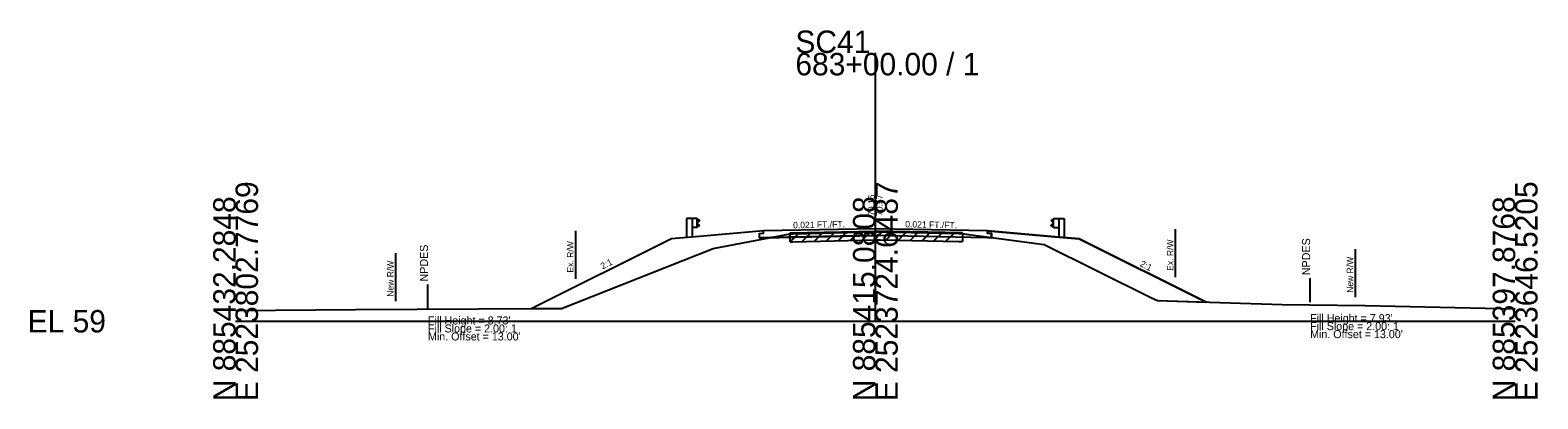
# Model space of a CAD drawing. Extents: x -26 to 183, y -10 to 24021.
# Drawn here: x -25.7 to 162.8, y 13490.3 to 13536.4 of the extents above; entities that cross this region are included whole.
import ezdxf

# ---------------------------------------------------------------- set-up
doc = ezdxf.new("R2010")
doc.units = 0
for name, color, linetype in [('RD_GPK_XS_Cell', 7, 'Continuous'), ('RD_XS_Base', 7, 'Continuous'), ('RD_XS_Buildup', 7, 'Continuous'), ('RD_XS_EarthShd', 7, 'Continuous'), ('RD_XS_EwShp', 7, 'Continuous'), ('RD_XS_ExGround', 7, 'Continuous'), ('RD_XS_ExPaveRet', 7, 'Continuous'), ('RD_XS_ExRW', 7, 'Continuous'), ('RD_XS_GR', 7, 'Continuous'), ('RD_XS_NewRW', 7, 'Continuous'), ('RD_XS_NPDES', 7, 'Continuous'), ('RD_XS_Pave', 7, 'Continuous'), ('RD_XS_TieSlope', 7, 'Continuous'), ('RD_XS_TX_Elev_EX', 7, 'Continuous'), ('RD_XS_TX_Elev_PR', 7, 'Continuous'), ('RD_XS_TX_Slope', 7, 'Continuous'), ('RD_XS_TX_Warning', 7, 'Continuous')]:
    doc.layers.add(name, color=color, linetype=linetype)

msp = doc.modelspace()

# ---------------------------------------------------------------- linework, layer by layer
at = {"layer": 'RD_GPK_XS_Cell'}
for p, q in [((80, 13500), (80, 13533.53)), ((0, 13500), (80, 13500)), ((80, 13500), (160, 13500))]:
    msp.add_line(p, q, dxfattribs=at)
at = {"layer": 'RD_XS_Base'}
for p in [(66.01, 13510.44), (93.99, 13510.44)]:
    msp.add_line(p, (80, 13510.73), dxfattribs=at)
at = {"layer": 'RD_XS_Buildup'}
for p, q in [((69.33, 13511.05), (80, 13511.27)), ((69.33, 13510.91), (69.33, 13511.05)), ((90.9, 13511.04), (80, 13511.27)), ((90.9, 13510.96), (90.9, 13511.04))]:
    msp.add_line(p, q, dxfattribs=at)
at = {"layer": 'RD_XS_EarthShd'}
for p, q in [((58, 13510.61), (54.5, 13510.32)), ((66, 13511.28), (58, 13510.61)), ((94, 13511.28), (102, 13510.61)), ((102, 13510.61), (105.5, 13510.32))]:
    msp.add_line(p, q, dxfattribs=at)
at = {"layer": 'RD_XS_EwShp'}
for points in [[(37.05, 13501.6), (38.08, 13501.6), (39.89, 13501.6), (40.77, 13501.61), (59.7, 13509.09), (60.8, 13509.3), (66.94, 13510.46), (66.01, 13510.44), (65.5, 13510.43), (65.5, 13510.98), (66, 13510.99), (66, 13511.28), (58, 13510.61), (54.5, 13510.32)], [(37.05, 13501.6), (38.08, 13501.6), (39.89, 13501.6), (40.77, 13501.61), (59.7, 13509.09), (60.8, 13509.3), (66.94, 13510.46), (66.01, 13510.44), (65.5, 13510.43), (65.5, 13510.98), (66, 13510.99), (66, 13511.28), (58, 13510.61), (54.5, 13510.32)], [(37.05, 13501.6), (38.08, 13501.6), (39.89, 13501.6), (40.77, 13501.61), (59.7, 13509.09), (60.8, 13509.3), (66.94, 13510.46), (66.01, 13510.44), (65.5, 13510.43), (65.5, 13510.98), (66, 13510.99), (66, 13511.28), (58, 13510.61), (54.5, 13510.32)], [(37.05, 13501.6), (38.08, 13501.6), (39.89, 13501.6), (40.77, 13501.61), (59.7, 13509.09), (60.8, 13509.3), (66.94, 13510.46), (66.01, 13510.44), (65.5, 13510.43), (65.5, 13510.98), (66, 13510.99), (66, 13511.28), (58, 13510.61), (54.5, 13510.32)], [(66.94, 13510.46), (69.33, 13510.91), (69.67, 13510.92), (80, 13511.16), (80.58, 13511.18), (90.43, 13510.97), (90.9, 13510.96), (91.37, 13510.9), (94.5, 13510.48), (94.5, 13510.43), (93.99, 13510.44), (80, 13510.73)], [(66.94, 13510.46), (69.33, 13510.91), (69.67, 13510.92), (80, 13511.16), (80.58, 13511.18), (90.43, 13510.97), (90.9, 13510.96), (91.37, 13510.9), (94.5, 13510.48), (94.5, 13510.43), (93.99, 13510.44), (80, 13510.73)], [(66.94, 13510.46), (69.33, 13510.91), (69.67, 13510.92), (80, 13511.16), (80.58, 13511.18), (90.43, 13510.97), (90.9, 13510.96), (91.37, 13510.9), (94.5, 13510.48), (94.5, 13510.43), (93.99, 13510.44), (80, 13510.73)], [(66.94, 13510.46), (69.33, 13510.91), (69.67, 13510.92), (80, 13511.16), (80.58, 13511.18), (90.43, 13510.97), (90.9, 13510.96), (91.37, 13510.9), (94.5, 13510.48), (94.5, 13510.43), (93.99, 13510.44), (80, 13510.73)], [(94.5, 13510.48), (101.11, 13509.59), (114.44, 13502.97), (115.29, 13502.59), (121.36, 13502.39), (105.5, 13510.32), (102, 13510.61), (94, 13511.28), (94, 13510.99), (94.5, 13510.98)], [(94.5, 13510.48), (101.11, 13509.59), (114.44, 13502.97), (115.29, 13502.59), (121.36, 13502.39), (105.5, 13510.32), (102, 13510.61), (94, 13511.28), (94, 13510.99), (94.5, 13510.98)], [(94.5, 13510.48), (101.11, 13509.59), (114.44, 13502.97), (115.29, 13502.59), (121.36, 13502.39), (105.5, 13510.32), (102, 13510.61), (94, 13511.28), (94, 13510.99), (94.5, 13510.98)], [(94.5, 13510.48), (101.11, 13509.59), (114.44, 13502.97), (115.29, 13502.59), (121.36, 13502.39), (105.5, 13510.32), (102, 13510.61), (94, 13511.28), (94, 13510.99), (94.5, 13510.98)]]:
    msp.add_lwpolyline(points, close=True, dxfattribs=at)
at = {"layer": 'RD_XS_ExGround'}
for p, q in [((60.8, 13509.3), (69.33, 13510.91)), ((69.33, 13510.91), (69.67, 13510.92)), ((69.67, 13510.92), (80, 13511.16)), ((80, 13511.16), (80.58, 13511.18)), ((80.58, 13511.18), (90.43, 13510.97)), ((90.43, 13510.97), (90.9, 13510.96)), ((90.9, 13510.96), (91.37, 13510.9)), ((91.37, 13510.9), (101.11, 13509.59)), ((40.77, 13501.61), (59.7, 13509.09)), ((59.7, 13509.09), (60.8, 13509.3)), ((101.11, 13509.59), (114.44, 13502.97)), ((114.44, 13502.97), (115.29, 13502.59)), ((0, 13501.34), (14.99, 13501.49)), ((14.99, 13501.49), (38.08, 13501.6)), ((38.08, 13501.6), (39.89, 13501.6)), ((39.89, 13501.6), (40.77, 13501.61)), ((115.29, 13502.59), (130.88, 13502.08)), ((130.88, 13502.08), (141.25, 13501.99)), ((141.25, 13501.99), (160, 13501.54))]:
    msp.add_line(p, q, dxfattribs=at)
at = {"layer": 'RD_XS_ExPaveRet'}
for p, q in [((69.33, 13509.91), (70.36, 13510.93)), ((69.33, 13509.91), (69.33, 13510.91)), ((70.83, 13509.95), (71.86, 13510.97)), ((72.33, 13509.98), (73.36, 13511.01)), ((73.83, 13510.02), (74.86, 13511.04)), ((75.33, 13510.05), (76.36, 13511.08)), ((76.83, 13510.09), (77.86, 13511.11)), ((78.33, 13510.12), (79.36, 13511.15)), ((79.83, 13510.16), (80.84, 13511.17)), ((81.33, 13510.16), (82.31, 13511.14)), ((82.83, 13510.13), (83.81, 13511.11)), ((84.33, 13510.1), (85.31, 13511.08)), ((85.83, 13510.07), (86.81, 13511.05)), ((87.33, 13510.03), (88.31, 13511.01)), ((88.83, 13510), (89.81, 13510.98)), ((90.9, 13510.96), (90.9, 13509.96)), ((69.33, 13509.91), (69.67, 13509.92)), ((69.67, 13509.92), (80, 13510.16)), ((80, 13510.16), (80.58, 13510.18)), ((80.58, 13510.18), (90.43, 13509.97)), ((90.43, 13509.97), (90.9, 13509.96))]:
    msp.add_line(p, q, dxfattribs=at)
at = {"layer": 'RD_XS_ExRW'}
for p, q in [((42.5, 13511.3), (42.5, 13505.3)), ((117.5, 13511.51), (117.5, 13505.51))]:
    msp.add_line(p, q, dxfattribs=at)
at = {"layer": 'RD_XS_GR'}
for p, q in [((56.4, 13512.86), (56.4, 13510.48)), ((57.07, 13512.86), (56.4, 13512.86)), ((57.07, 13512.86), (57.07, 13510.53)), ((57.73, 13512.86), (57.07, 13512.86)), ((57.73, 13511.7), (57.73, 13512.86)), ((57.73, 13512.79), (58, 13512.59)), ((58, 13512.54), (57.73, 13512.34)), ((58, 13512.02), (57.73, 13512.22)), ((58, 13512.59), (58, 13512.54)), ((102.27, 13512.79), (102, 13512.59)), ((102, 13512.59), (102, 13512.54)), ((102, 13512.54), (102.27, 13512.34)), ((102, 13512.02), (102.27, 13512.22)), ((102.27, 13511.7), (102.27, 13512.86)), ((102.27, 13512.86), (102.93, 13512.86)), ((102.93, 13512.86), (102.93, 13510.53)), ((102.93, 13512.86), (103.6, 13512.86)), ((103.6, 13512.86), (103.6, 13510.48)), ((57.73, 13511.7), (57.06, 13511.7)), ((57.73, 13511.77), (58, 13511.97)), ((58, 13511.97), (58, 13512.02)), ((102, 13511.97), (102, 13512.02)), ((102.27, 13511.77), (102, 13511.97)), ((102.27, 13511.7), (102.94, 13511.7))]:
    msp.add_line(p, q, dxfattribs=at)
at = {"layer": 'RD_XS_NewRW'}
for p, q in [((20, 13508.52), (20, 13502.52)), ((140, 13509), (140, 13503))]:
    msp.add_line(p, q, dxfattribs=at)
at = {"layer": 'RD_XS_NPDES'}
for p, q in [((24.05, 13501.6), (24.05, 13504.6)), ((134.36, 13502.39), (134.36, 13505.39))]:
    msp.add_line(p, q, dxfattribs=at)
at = {"layer": 'RD_XS_Pave'}
for p, q in [((65.5, 13510.98), (66, 13510.99)), ((65.5, 13510.43), (65.5, 13510.98)), ((65.5, 13510.43), (66.01, 13510.44)), ((80, 13511.57), (66, 13511.28)), ((66, 13510.99), (66, 13511.28)), ((94, 13511.28), (80, 13511.57)), ((94.5, 13510.43), (93.99, 13510.44)), ((94, 13510.99), (94, 13511.28)), ((94.5, 13510.98), (94, 13510.99)), ((94.5, 13510.43), (94.5, 13510.98))]:
    msp.add_line(p, q, dxfattribs=at)
at = {"layer": 'RD_XS_TieSlope'}
for p, q in [((54.5, 13510.32), (37.05, 13501.6)), ((105.5, 13510.32), (121.36, 13502.39))]:
    msp.add_line(p, q, dxfattribs=at)

# ---------------------------------------------------------------- texts
at = {"layer": 'RD_GPK_XS_Cell'}
for s, p in [('SC41', (70, 13533.53)), ('683+00.00 / 1', (70, 13530.73)), ('EL 59', (-26, 13498.6))]:
    msp.add_text(s, height=2.8, dxfattribs=at).set_placement(p)
for s, p in [('E 2523802.7769', (2.8, 13490)), ('E 2523724.6487', (82.8, 13490)), ('E 2523646.5205', (162.8, 13490)), ('N 885432.2848', (0, 13490)), ('N 885415.0808', (80, 13490)), ('N 885397.8768', (160, 13490))]:
    msp.add_text(s, height=2.8, rotation=90, dxfattribs=at).set_placement(p)
at = {"layer": 'RD_XS_ExRW'}
for p in [(42.25, 13506.08), (117.25, 13506.3)]:
    msp.add_text('Ex. R/W ', height=0.8, rotation=90, dxfattribs=at).set_placement(p)
at = {"layer": 'RD_XS_NewRW'}
for p in [(19.75, 13503.06), (139.75, 13503.55)]:
    msp.add_text('New R/W ', height=0.8, rotation=90, dxfattribs=at).set_placement(p)
at = {"layer": 'RD_XS_TX_Elev_EX'}
msp.add_text('70.16', height=0.8, rotation=90, dxfattribs=at).set_placement((79.9, 13513.16))
at = {"layer": 'RD_XS_TX_Elev_PR'}
msp.add_text('70.57', height=0.8, rotation=90, dxfattribs=at).set_placement((80.9, 13513.16))
at = {"layer": 'RD_XS_TX_Slope'}
for s, rotation, p in [('0.021 FT./FT.', 1.1916, (69.72, 13511.61)), ('0.021 FT./FT.', 358.8084, (83.73, 13511.74)), ('2:1', 26.5651, (45.88, 13506.46)), ('2:1', 333.4349, (113.02, 13506.93))]:
    msp.add_text(s, height=0.8, rotation=rotation, dxfattribs=at).set_placement(p)
at = {"layer": 'RD_XS_TX_Warning'}
for p in [(134.36, 13505.39), (24.05, 13504.6)]:
    msp.add_text(' NPDES', height=1, rotation=90, dxfattribs=at).set_placement(p)
for s, p in [("Fill Height = 7.93' ", (134.36, 13499.89)), ("Fill Height = 8.73' ", (24.05, 13499.6)), ('Fill Slope = 2.00: 1', (24.05, 13498.6)), ('Fill Slope = 2.00: 1', (134.36, 13498.89)), ("Min. Offset = 13.00' ", (134.36, 13497.89)), ("Min. Offset = 13.00' ", (24.05, 13497.6))]:
    msp.add_text(s, height=1, dxfattribs=at).set_placement(p)

doc.saveas('drawing.dxf')
